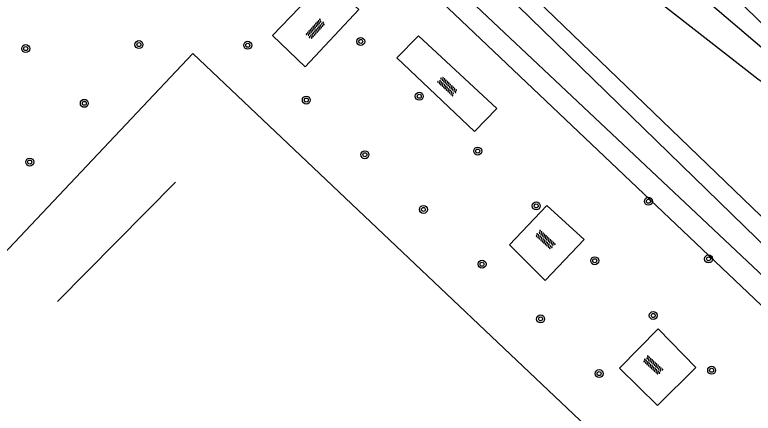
# Model space of a CAD drawing. Extents: x 128000 to 131008, y 398996 to 402500.
# Drawn here: x 129153.7 to 129227.9, y 399734.5 to 399774.4 of the extents above; entities that cross this region are included whole.
import ezdxf

# ---------------------------------------------------------------- set-up
doc = ezdxf.new("R2010")
doc.units = 0
for name, color, linetype in [('gg-afsc-hekwerk', 7, 'Continuous'), ('gg-knt-BGT kruinlijn', 7, 'Continuous'), ('gg-knt-bovenkant onderkant talud', 7, 'Continuous'), ('gg-knt-onverhard', 7, 'Continuous'), ('gg-knt-verharding', 7, 'Continuous'), ('gg-kntw-bovenkant insteek waterloop', 7, 'Continuous'), ('gg-kntw-waterlijn', 7, 'Continuous'), ('gt-grn-groengrens', 7, 'Continuous'), ('gt-symb-boom', 7, 'Continuous'), ('gt-symb-overige verharding', 7, 'Continuous')]:
    doc.layers.add(name, color=color, linetype=linetype)

# ---------------------------------------------------------------- blocks, each defined once
blk = doc.blocks.new('gt0-BOOM')
at = {"layer": 'gt-symb-boom'}
for radius in [0.4, 0.2]:
    blk.add_circle((0, 0), radius, dxfattribs=at)
blk = doc.blocks.new('gt0-OVH')
at = {"layer": 'gt-symb-overige verharding'}
for points in [[(-0.972, 0.298), (-0.967, 0.308), (-0.965, 0.319), (-0.966, 0.33), (-0.971, 0.34), (-0.978, 0.348), (-0.988, 0.353), (-0.999, 0.355), (-1.01, 0.354), (-1.02, 0.349), (-1.028, 0.342), (-1.033, 0.332), (-1.035, 0.321), (-1.034, 0.31), (-1.029, 0.3), (-1.022, 0.292), (-1.012, 0.287), (-1.001, 0.285), (-0.99, 0.286), (-0.98, 0.291)], [(-0.872, 0.106), (-0.867, 0.116), (-0.865, 0.126), (-0.866, 0.137), (-0.871, 0.147), (-0.878, 0.156), (-0.888, 0.161), (-0.899, 0.163), (-0.91, 0.162), (-0.92, 0.157), (-0.928, 0.15), (-0.933, 0.14), (-0.935, 0.129), (-0.934, 0.118), (-0.929, 0.108), (-0.922, 0.1), (-0.912, 0.095), (-0.901, 0.092), (-0.89, 0.094), (-0.88, 0.098)], [(-0.772, 0.298), (-0.767, 0.308), (-0.765, 0.319), (-0.766, 0.33), (-0.771, 0.34), (-0.778, 0.348), (-0.788, 0.353), (-0.799, 0.355), (-0.81, 0.354), (-0.82, 0.349), (-0.828, 0.342), (-0.833, 0.332), (-0.835, 0.321), (-0.834, 0.31), (-0.829, 0.3), (-0.822, 0.292), (-0.812, 0.287), (-0.801, 0.285), (-0.79, 0.286), (-0.78, 0.291)], [(-0.672, 0.106), (-0.667, 0.116), (-0.665, 0.126), (-0.666, 0.137), (-0.671, 0.147), (-0.678, 0.156), (-0.688, 0.161), (-0.699, 0.163), (-0.71, 0.162), (-0.72, 0.157), (-0.728, 0.15), (-0.733, 0.14), (-0.735, 0.129), (-0.734, 0.118), (-0.729, 0.108), (-0.722, 0.1), (-0.712, 0.095), (-0.701, 0.092), (-0.69, 0.094), (-0.68, 0.098)], [(-0.572, 0.298), (-0.567, 0.308), (-0.565, 0.319), (-0.566, 0.33), (-0.571, 0.34), (-0.578, 0.348), (-0.588, 0.353), (-0.599, 0.355), (-0.61, 0.354), (-0.62, 0.349), (-0.628, 0.342), (-0.633, 0.332), (-0.635, 0.321), (-0.634, 0.31), (-0.629, 0.3), (-0.622, 0.292), (-0.612, 0.287), (-0.601, 0.285), (-0.59, 0.286), (-0.58, 0.291)], [(-0.472, 0.106), (-0.467, 0.116), (-0.465, 0.126), (-0.466, 0.137), (-0.471, 0.147), (-0.478, 0.156), (-0.488, 0.161), (-0.499, 0.163), (-0.51, 0.162), (-0.52, 0.157), (-0.528, 0.15), (-0.533, 0.14), (-0.535, 0.129), (-0.534, 0.118), (-0.529, 0.108), (-0.522, 0.1), (-0.512, 0.095), (-0.501, 0.092), (-0.49, 0.094), (-0.48, 0.098)], [(-0.372, 0.298), (-0.367, 0.308), (-0.365, 0.319), (-0.366, 0.33), (-0.371, 0.34), (-0.378, 0.348), (-0.388, 0.353), (-0.399, 0.355), (-0.41, 0.354), (-0.42, 0.349), (-0.428, 0.342), (-0.433, 0.332), (-0.435, 0.321), (-0.434, 0.31), (-0.429, 0.3), (-0.422, 0.292), (-0.412, 0.287), (-0.401, 0.285), (-0.39, 0.286), (-0.38, 0.291)], [(-0.272, 0.106), (-0.267, 0.116), (-0.265, 0.126), (-0.266, 0.137), (-0.271, 0.147), (-0.278, 0.156), (-0.288, 0.161), (-0.299, 0.163), (-0.31, 0.162), (-0.32, 0.157), (-0.328, 0.15), (-0.333, 0.14), (-0.335, 0.129), (-0.334, 0.118), (-0.329, 0.108), (-0.322, 0.1), (-0.312, 0.095), (-0.301, 0.092), (-0.29, 0.094), (-0.28, 0.098)], [(-0.172, 0.298), (-0.167, 0.308), (-0.165, 0.319), (-0.166, 0.33), (-0.171, 0.34), (-0.178, 0.348), (-0.188, 0.353), (-0.199, 0.355), (-0.21, 0.354), (-0.22, 0.349), (-0.228, 0.342), (-0.233, 0.332), (-0.235, 0.321), (-0.234, 0.31), (-0.229, 0.3), (-0.222, 0.292), (-0.212, 0.287), (-0.201, 0.285), (-0.19, 0.286), (-0.18, 0.291)], [(-0.072, 0.106), (-0.067, 0.116), (-0.065, 0.126), (-0.066, 0.137), (-0.071, 0.147), (-0.078, 0.156), (-0.088, 0.161), (-0.099, 0.163), (-0.11, 0.162), (-0.12, 0.157), (-0.128, 0.15), (-0.133, 0.14), (-0.135, 0.129), (-0.134, 0.118), (-0.129, 0.108), (-0.122, 0.1), (-0.112, 0.095), (-0.101, 0.092), (-0.09, 0.094), (-0.08, 0.098)], [(0.028, 0.298), (0.033, 0.308), (0.035, 0.319), (0.034, 0.33), (0.029, 0.34), (0.022, 0.348), (0.012, 0.353), (0.001, 0.355), (-0.01, 0.354), (-0.02, 0.349), (-0.028, 0.342), (-0.033, 0.332), (-0.035, 0.321), (-0.034, 0.31), (-0.029, 0.3), (-0.022, 0.292), (-0.012, 0.287), (-0.001, 0.285), (0.01, 0.286), (0.02, 0.291)], [(0.128, 0.106), (0.133, 0.116), (0.135, 0.126), (0.134, 0.137), (0.129, 0.147), (0.122, 0.156), (0.112, 0.161), (0.101, 0.163), (0.09, 0.162), (0.08, 0.157), (0.072, 0.15), (0.067, 0.14), (0.065, 0.129), (0.066, 0.118), (0.071, 0.108), (0.078, 0.1), (0.088, 0.095), (0.099, 0.092), (0.11, 0.094), (0.12, 0.098)], [(0.228, 0.298), (0.233, 0.308), (0.235, 0.319), (0.234, 0.33), (0.229, 0.34), (0.222, 0.348), (0.212, 0.353), (0.201, 0.355), (0.19, 0.354), (0.18, 0.349), (0.172, 0.342), (0.167, 0.332), (0.165, 0.321), (0.166, 0.31), (0.171, 0.3), (0.178, 0.292), (0.188, 0.287), (0.199, 0.285), (0.21, 0.286), (0.22, 0.291)], [(0.328, 0.106), (0.333, 0.116), (0.335, 0.126), (0.334, 0.137), (0.329, 0.147), (0.322, 0.156), (0.312, 0.161), (0.301, 0.163), (0.29, 0.162), (0.28, 0.157), (0.272, 0.15), (0.267, 0.14), (0.265, 0.129), (0.266, 0.118), (0.271, 0.108), (0.278, 0.1), (0.288, 0.095), (0.299, 0.092), (0.31, 0.094), (0.32, 0.098)], [(0.428, 0.298), (0.433, 0.308), (0.435, 0.319), (0.434, 0.33), (0.429, 0.34), (0.422, 0.348), (0.412, 0.353), (0.401, 0.355), (0.39, 0.354), (0.38, 0.349), (0.372, 0.342), (0.367, 0.332), (0.365, 0.321), (0.366, 0.31), (0.371, 0.3), (0.378, 0.292), (0.388, 0.287), (0.399, 0.285), (0.41, 0.286), (0.42, 0.291)], [(0.528, 0.106), (0.533, 0.116), (0.535, 0.126), (0.534, 0.137), (0.529, 0.147), (0.522, 0.156), (0.512, 0.161), (0.501, 0.163), (0.49, 0.162), (0.48, 0.157), (0.472, 0.15), (0.467, 0.14), (0.465, 0.129), (0.466, 0.118), (0.471, 0.108), (0.478, 0.1), (0.488, 0.095), (0.499, 0.092), (0.51, 0.094), (0.52, 0.098)], [(0.628, 0.298), (0.633, 0.308), (0.635, 0.319), (0.634, 0.33), (0.629, 0.34), (0.622, 0.348), (0.612, 0.353), (0.601, 0.355), (0.59, 0.354), (0.58, 0.349), (0.572, 0.342), (0.567, 0.332), (0.565, 0.321), (0.566, 0.31), (0.571, 0.3), (0.578, 0.292), (0.588, 0.287), (0.599, 0.285), (0.61, 0.286), (0.62, 0.291)], [(0.728, 0.106), (0.733, 0.116), (0.735, 0.126), (0.734, 0.137), (0.729, 0.147), (0.722, 0.156), (0.712, 0.161), (0.701, 0.163), (0.69, 0.162), (0.68, 0.157), (0.672, 0.15), (0.667, 0.14), (0.665, 0.129), (0.666, 0.118), (0.671, 0.108), (0.678, 0.1), (0.688, 0.095), (0.699, 0.092), (0.71, 0.094), (0.72, 0.098)], [(0.828, 0.298), (0.833, 0.308), (0.835, 0.319), (0.834, 0.33), (0.829, 0.34), (0.822, 0.348), (0.812, 0.353), (0.801, 0.355), (0.79, 0.354), (0.78, 0.349), (0.772, 0.342), (0.767, 0.332), (0.765, 0.321), (0.766, 0.31), (0.771, 0.3), (0.778, 0.292), (0.788, 0.287), (0.799, 0.285), (0.81, 0.286), (0.82, 0.291)], [(0.928, 0.106), (0.933, 0.116), (0.935, 0.126), (0.934, 0.137), (0.929, 0.147), (0.922, 0.156), (0.912, 0.161), (0.901, 0.163), (0.89, 0.162), (0.88, 0.157), (0.872, 0.15), (0.867, 0.14), (0.865, 0.129), (0.866, 0.118), (0.871, 0.108), (0.878, 0.1), (0.888, 0.095), (0.899, 0.092), (0.91, 0.094), (0.92, 0.098)], [(1.028, 0.298), (1.033, 0.308), (1.035, 0.319), (1.034, 0.33), (1.029, 0.34), (1.022, 0.348), (1.012, 0.353), (1.001, 0.355), (0.99, 0.354), (0.98, 0.349), (0.972, 0.342), (0.967, 0.332), (0.965, 0.321), (0.966, 0.31), (0.971, 0.3), (0.978, 0.292), (0.988, 0.287), (0.999, 0.285), (1.01, 0.286), (1.02, 0.291)], [(-0.972, -0.142), (-0.967, -0.132), (-0.965, -0.121), (-0.966, -0.11), (-0.971, -0.1), (-0.978, -0.092), (-0.988, -0.087), (-0.999, -0.085), (-1.01, -0.086), (-1.02, -0.091), (-1.028, -0.098), (-1.033, -0.108), (-1.035, -0.119), (-1.034, -0.13), (-1.029, -0.14), (-1.022, -0.148), (-1.012, -0.153), (-1.001, -0.155), (-0.99, -0.154), (-0.98, -0.149)], [(-0.872, -0.334), (-0.867, -0.324), (-0.865, -0.314), (-0.866, -0.303), (-0.871, -0.293), (-0.878, -0.284), (-0.888, -0.279), (-0.899, -0.277), (-0.91, -0.278), (-0.92, -0.283), (-0.928, -0.29), (-0.933, -0.3), (-0.935, -0.311), (-0.934, -0.322), (-0.929, -0.332), (-0.922, -0.34), (-0.912, -0.345), (-0.901, -0.348), (-0.89, -0.346), (-0.88, -0.342)], [(-0.772, -0.142), (-0.767, -0.132), (-0.765, -0.121), (-0.766, -0.11), (-0.771, -0.1), (-0.778, -0.092), (-0.788, -0.087), (-0.799, -0.085), (-0.81, -0.086), (-0.82, -0.091), (-0.828, -0.098), (-0.833, -0.108), (-0.835, -0.119), (-0.834, -0.13), (-0.829, -0.14), (-0.822, -0.148), (-0.812, -0.153), (-0.801, -0.155), (-0.79, -0.154), (-0.78, -0.149)], [(-0.672, -0.334), (-0.667, -0.324), (-0.665, -0.314), (-0.666, -0.303), (-0.671, -0.293), (-0.678, -0.284), (-0.688, -0.279), (-0.699, -0.277), (-0.71, -0.278), (-0.72, -0.283), (-0.728, -0.29), (-0.733, -0.3), (-0.735, -0.311), (-0.734, -0.322), (-0.729, -0.332), (-0.722, -0.34), (-0.712, -0.345), (-0.701, -0.348), (-0.69, -0.346), (-0.68, -0.342)], [(-0.572, -0.142), (-0.567, -0.132), (-0.565, -0.121), (-0.566, -0.11), (-0.571, -0.1), (-0.578, -0.092), (-0.588, -0.087), (-0.599, -0.085), (-0.61, -0.086), (-0.62, -0.091), (-0.628, -0.098), (-0.633, -0.108), (-0.635, -0.119), (-0.634, -0.13), (-0.629, -0.14), (-0.622, -0.148), (-0.612, -0.153), (-0.601, -0.155), (-0.59, -0.154), (-0.58, -0.149)], [(-0.472, -0.334), (-0.467, -0.324), (-0.465, -0.314), (-0.466, -0.303), (-0.471, -0.293), (-0.478, -0.284), (-0.488, -0.279), (-0.499, -0.277), (-0.51, -0.278), (-0.52, -0.283), (-0.528, -0.29), (-0.533, -0.3), (-0.535, -0.311), (-0.534, -0.322), (-0.529, -0.332), (-0.522, -0.34), (-0.512, -0.345), (-0.501, -0.348), (-0.49, -0.346), (-0.48, -0.342)], [(-0.372, -0.142), (-0.367, -0.132), (-0.365, -0.121), (-0.366, -0.11), (-0.371, -0.1), (-0.378, -0.092), (-0.388, -0.087), (-0.399, -0.085), (-0.41, -0.086), (-0.42, -0.091), (-0.428, -0.098), (-0.433, -0.108), (-0.435, -0.119), (-0.434, -0.13), (-0.429, -0.14), (-0.422, -0.148), (-0.412, -0.153), (-0.401, -0.155), (-0.39, -0.154), (-0.38, -0.149)], [(-0.272, -0.334), (-0.267, -0.324), (-0.265, -0.314), (-0.266, -0.303), (-0.271, -0.293), (-0.278, -0.284), (-0.288, -0.279), (-0.299, -0.277), (-0.31, -0.278), (-0.32, -0.283), (-0.328, -0.29), (-0.333, -0.3), (-0.335, -0.311), (-0.334, -0.322), (-0.329, -0.332), (-0.322, -0.34), (-0.312, -0.345), (-0.301, -0.348), (-0.29, -0.346), (-0.28, -0.342)], [(-0.172, -0.142), (-0.167, -0.132), (-0.165, -0.121), (-0.166, -0.11), (-0.171, -0.1), (-0.178, -0.092), (-0.188, -0.087), (-0.199, -0.085), (-0.21, -0.086), (-0.22, -0.091), (-0.228, -0.098), (-0.233, -0.108), (-0.235, -0.119), (-0.234, -0.13), (-0.229, -0.14), (-0.222, -0.148), (-0.212, -0.153), (-0.201, -0.155), (-0.19, -0.154), (-0.18, -0.149)], [(-0.072, -0.334), (-0.067, -0.324), (-0.065, -0.314), (-0.066, -0.303), (-0.071, -0.293), (-0.078, -0.284), (-0.088, -0.279), (-0.099, -0.277), (-0.11, -0.278), (-0.12, -0.283), (-0.128, -0.29), (-0.133, -0.3), (-0.135, -0.311), (-0.134, -0.322), (-0.129, -0.332), (-0.122, -0.34), (-0.112, -0.345), (-0.101, -0.348), (-0.09, -0.346), (-0.08, -0.342)], [(0.028, -0.142), (0.033, -0.132), (0.035, -0.121), (0.034, -0.11), (0.029, -0.1), (0.022, -0.092), (0.012, -0.087), (0.001, -0.085), (-0.01, -0.086), (-0.02, -0.091), (-0.028, -0.098), (-0.033, -0.108), (-0.035, -0.119), (-0.034, -0.13), (-0.029, -0.14), (-0.022, -0.148), (-0.012, -0.153), (-0.001, -0.155), (0.01, -0.154), (0.02, -0.149)], [(0.128, -0.334), (0.133, -0.324), (0.135, -0.314), (0.134, -0.303), (0.129, -0.293), (0.122, -0.284), (0.112, -0.279), (0.101, -0.277), (0.09, -0.278), (0.08, -0.283), (0.072, -0.29), (0.067, -0.3), (0.065, -0.311), (0.066, -0.322), (0.071, -0.332), (0.078, -0.34), (0.088, -0.345), (0.099, -0.348), (0.11, -0.346), (0.12, -0.342)], [(0.228, -0.142), (0.233, -0.132), (0.235, -0.121), (0.234, -0.11), (0.229, -0.1), (0.222, -0.092), (0.212, -0.087), (0.201, -0.085), (0.19, -0.086), (0.18, -0.091), (0.172, -0.098), (0.167, -0.108), (0.165, -0.119), (0.166, -0.13), (0.171, -0.14), (0.178, -0.148), (0.188, -0.153), (0.199, -0.155), (0.21, -0.154), (0.22, -0.149)], [(0.328, -0.334), (0.333, -0.324), (0.335, -0.314), (0.334, -0.303), (0.329, -0.293), (0.322, -0.284), (0.312, -0.279), (0.301, -0.277), (0.29, -0.278), (0.28, -0.283), (0.272, -0.29), (0.267, -0.3), (0.265, -0.311), (0.266, -0.322), (0.271, -0.332), (0.278, -0.34), (0.288, -0.345), (0.299, -0.348), (0.31, -0.346), (0.32, -0.342)], [(0.428, -0.142), (0.433, -0.132), (0.435, -0.121), (0.434, -0.11), (0.429, -0.1), (0.422, -0.092), (0.412, -0.087), (0.401, -0.085), (0.39, -0.086), (0.38, -0.091), (0.372, -0.098), (0.367, -0.108), (0.365, -0.119), (0.366, -0.13), (0.371, -0.14), (0.378, -0.148), (0.388, -0.153), (0.399, -0.155), (0.41, -0.154), (0.42, -0.149)], [(0.528, -0.334), (0.533, -0.324), (0.535, -0.314), (0.534, -0.303), (0.529, -0.293), (0.522, -0.284), (0.512, -0.279), (0.501, -0.277), (0.49, -0.278), (0.48, -0.283), (0.472, -0.29), (0.467, -0.3), (0.465, -0.311), (0.466, -0.322), (0.471, -0.332), (0.478, -0.34), (0.488, -0.345), (0.499, -0.348), (0.51, -0.346), (0.52, -0.342)], [(0.628, -0.142), (0.633, -0.132), (0.635, -0.121), (0.634, -0.11), (0.629, -0.1), (0.622, -0.092), (0.612, -0.087), (0.601, -0.085), (0.59, -0.086), (0.58, -0.091), (0.572, -0.098), (0.567, -0.108), (0.565, -0.119), (0.566, -0.13), (0.571, -0.14), (0.578, -0.148), (0.588, -0.153), (0.599, -0.155), (0.61, -0.154), (0.62, -0.149)], [(0.728, -0.334), (0.733, -0.324), (0.735, -0.314), (0.734, -0.303), (0.729, -0.293), (0.722, -0.284), (0.712, -0.279), (0.701, -0.277), (0.69, -0.278), (0.68, -0.283), (0.672, -0.29), (0.667, -0.3), (0.665, -0.311), (0.666, -0.322), (0.671, -0.332), (0.678, -0.34), (0.688, -0.345), (0.699, -0.348), (0.71, -0.346), (0.72, -0.342)], [(0.828, -0.142), (0.833, -0.132), (0.835, -0.121), (0.834, -0.11), (0.829, -0.1), (0.822, -0.092), (0.812, -0.087), (0.801, -0.085), (0.79, -0.086), (0.78, -0.091), (0.772, -0.098), (0.767, -0.108), (0.765, -0.119), (0.766, -0.13), (0.771, -0.14), (0.778, -0.148), (0.788, -0.153), (0.799, -0.155), (0.81, -0.154), (0.82, -0.149)], [(0.928, -0.334), (0.933, -0.324), (0.935, -0.314), (0.934, -0.303), (0.929, -0.293), (0.922, -0.284), (0.912, -0.279), (0.901, -0.277), (0.89, -0.278), (0.88, -0.283), (0.872, -0.29), (0.867, -0.3), (0.865, -0.311), (0.866, -0.322), (0.871, -0.332), (0.878, -0.34), (0.888, -0.345), (0.899, -0.348), (0.91, -0.346), (0.92, -0.342)], [(1.028, -0.142), (1.033, -0.132), (1.035, -0.121), (1.034, -0.11), (1.029, -0.1), (1.022, -0.092), (1.012, -0.087), (1.001, -0.085), (0.99, -0.086), (0.98, -0.091), (0.972, -0.098), (0.967, -0.108), (0.965, -0.119), (0.966, -0.13), (0.971, -0.14), (0.978, -0.148), (0.988, -0.153), (0.999, -0.155), (1.01, -0.154), (1.02, -0.149)]]:
    blk.add_lwpolyline(points, close=True, dxfattribs=at)

msp = doc.modelspace()

# ---------------------------------------------------------------- linework, layer by layer
at = {"layer": 'gg-afsc-hekwerk'}
msp.add_line((129158.022, 399745.656), (129169.868, 399757.623), dxfattribs=at)
at = {"layer": 'gg-knt-BGT kruinlijn'}
msp.add_lwpolyline([(129239.911, 399759.73), (129229.451, 399770.55), (129178.825, 399813.583)], dxfattribs=at)
at = {"layer": 'gg-knt-bovenkant onderkant talud'}
msp.add_lwpolyline([(129230.179, 399766.685), (129228.381, 399767.97), (129176.161, 399808.67), (129167.811, 399809.71)], dxfattribs=at)
at = {"layer": 'gg-knt-onverhard'}
for points in [[(129179.624, 399772.347), (129182.895, 399769.208), (129188.293, 399774.94), (129185.011, 399777.973), (129179.624, 399772.347)], [(129192.131, 399770.112), (129194.288, 399772.322), (129202.145, 399765.015), (129199.902, 399762.72), (129192.131, 399770.112)], [(129207.177, 399755.287), (129203.441, 399751.352), (129207.012, 399747.778), (129210.919, 399751.893), (129207.177, 399755.287)], [(129218.358, 399742.908), (129214.485, 399738.955), (129218.309, 399735.22), (129222.147, 399739.041), (129218.358, 399742.908)]]:
    msp.add_lwpolyline(points, dxfattribs=at)
at = {"layer": 'gg-knt-verharding'}
for centre, radius, start, end in [((128828.949, 399357.095), 579.026, 44.933979, 50.873981), ((128828.314, 399356.174), 578.437, 44.945275, 50.867955)]:
    msp.add_arc(centre, radius, start, end, dxfattribs=at)
at = {"layer": 'gg-kntw-bovenkant insteek waterloop'}
for points in [[(129262.226, 399692.548), (129257.241, 399697.06), (129252.651, 399726), (129240.441, 399742.96), (129175.491, 399805.43), (129172.331, 399806.12), (129171.384, 399804.855)], [(129169.111, 399801.82), (129236.561, 399737.87), (129245.611, 399726.81), (129249.071, 399720.02), (129253.311, 399696.94), (129275.401, 399676.11), (129276.27, 399676.965)]]:
    msp.add_lwpolyline(points, dxfattribs=at)
at = {"layer": 'gg-kntw-waterlijn'}
msp.add_lwpolyline([(129173.415, 399804.311), (129204.26, 399775.325), (129239.666, 399740.919), (129250.649, 399726.682), (129252.005, 399722.237), (129255.078, 399702.306), (129256.458, 399696.808), (129276.123, 399678.688), (129275.195, 399677.681), (129254.057, 399697.159), (129250.196, 399721.397), (129248.44, 399726.539), (129236.994, 399740.613), (129171.656, 399802.046), (129171.883, 399803.51), (129173.415, 399804.311)], dxfattribs=at)
at = {"layer": 'gt-grn-groengrens'}
msp.add_lwpolyline([(129171.616, 399770.534), (129227.116, 399718.044), (129197.391, 399686.615), (129141.891, 399739.104), (129171.616, 399770.534)], dxfattribs=at)

# ---------------------------------------------------------------- block references
at = {"layer": 'gt-symb-boom'}
for p in [(129166.205, 399771.427), (129177.14, 399771.361), (129188.491, 399771.744), (129154.835, 399771.026), (129194.368, 399766.246), (129160.721, 399765.54), (129183.023, 399765.872), (129188.905, 399760.383), (129200.241, 399760.747), (129155.237, 399759.649), (129217.39, 399755.715), (129206.118, 399755.25), (129194.79, 399754.893), (129211.991, 399749.753), (129223.428, 399749.938), (129200.673, 399749.404), (129206.556, 399743.915), (129217.869, 399744.255), (129223.741, 399738.757), (129212.439, 399738.426)]:
    msp.add_blockref('gt0-BOOM', p, dxfattribs=at)
at = {"layer": 'gt-symb-overige verharding'}
for p, rotation in [((129183.937, 399772.992), 47.4719559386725), ((129197.196, 399767.254), 136.7430703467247), ((129207.034, 399751.856), -42.204337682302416), ((129217.843, 399739.26), -42.2043376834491)]:
    msp.add_blockref('gt0-OVH', p, dxfattribs=dict(at, rotation=rotation))

doc.saveas('drawing.dxf')
